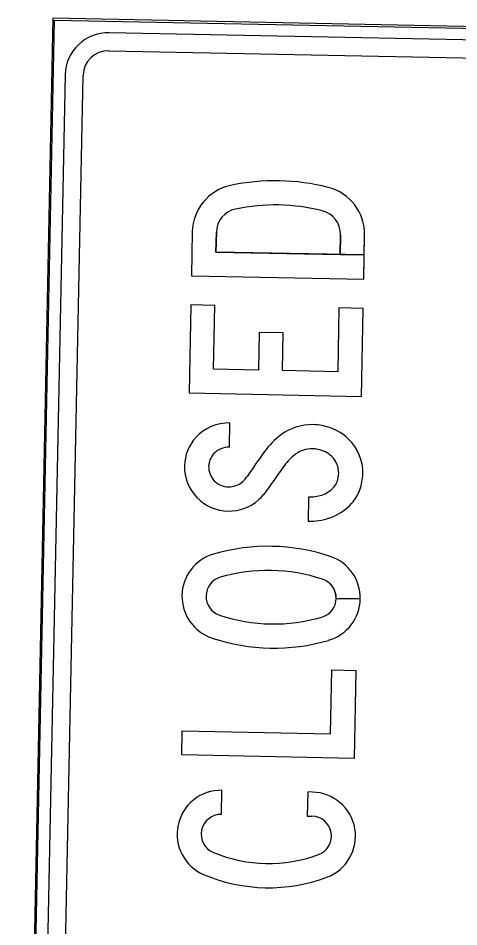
# Model space of a CAD drawing. Extents: x 345549 to 379569, y 127949 to 230467.
# Drawn here: x 360654 to 361258, y 225707 to 226952 of the extents above; entities that cross this region are included whole.
import ezdxf

# ---------------------------------------------------------------- set-up
doc = ezdxf.new("R2010")
doc.units = 0
doc.layers.add('P_MISC_TXT', color=7, linetype='Continuous')

msp = doc.modelspace()

# ---------------------------------------------------------------- linework, layer by layer
at = {"layer": 'P_MISC_TXT'}
for p, q in [((360701.8, 226951.8), (360654.2, 224589.3)), ((360701.8, 226951.8), (360654.2, 224589.3)), ((363064.3, 226904.3), (360701.8, 226951.8)), ((363064.3, 226904.3), (360701.8, 226951.8)), ((360656.8, 224591.7), (360704.2, 226949.3)), ((360704.2, 226949.3), (363061.8, 226901.9)), ((362986.4, 226887.4), (360778.9, 226931.8)), ((360778.4, 226907.2), (362985.9, 226862.8)), ((360718.7, 226874), (360674.3, 224666.5)), ((360698.9, 224666), (360743.3, 226873.5)), ((361095.4, 226628), (361096, 226655.1)), ((361096, 226655.1), (361095.4, 226628)), ((361096, 226655.1), (361095.4, 226628)), ((361129, 226654.5), (361129, 226654.5)), ((361090.1, 226156.7), (361123.1, 226156.1)), ((361123.1, 226156.1), (361090.1, 226156.7)), ((361090.1, 226156.7), (361123.1, 226156.1)), ((361123.1, 226156.1), (361090.1, 226156.7)), ((360932.9, 225861), (360933.5, 225894)), ((360932.9, 225861), (360933.5, 225894)), ((360932.9, 225861), (360933.5, 225894))]:
    msp.add_line(p, q, dxfattribs=at)
for points in [[(360892.8, 226659.2), (360891.6, 226599), (361127.8, 226594.3), (361129, 226654.5)], [(360892.8, 226659.2), (360891.6, 226599), (361127.8, 226594.3), (361128.5, 226627.4), (360925.3, 226631.4), (360925.9, 226658.5)], [(360892.8, 226659.2), (360891.6, 226599), (361127.8, 226594.3), (361128.5, 226627.4), (360925.3, 226631.4), (360925.9, 226658.5)], [(360925.9, 226658.5), (360925.3, 226631.4), (361095.4, 226628)], [(361095.4, 226628), (361128.5, 226627.4), (361129, 226654.5)], [(361095.4, 226628), (361128.5, 226627.4), (361129, 226654.5)], [(360943.8, 226364.1), (360944.5, 226397.1)], [(360943.8, 226364.1), (360944.5, 226397.1)], [(360943.8, 226364.1), (360944.5, 226397.1)], [(361052.3, 226295.7), (361051.6, 226262.6)], [(361052.3, 226295.7), (361051.6, 226262.6)], [(361052.3, 226295.7), (361051.6, 226262.6)], [(361057.6, 225891.5), (361051.1, 225891.7), (361050.4, 225858.6), (361056.9, 225858.5)], [(361057.6, 225891.5), (361051.1, 225891.7), (361050.4, 225858.6), (361056.9, 225858.5)], [(361057.6, 225891.5), (361051.1, 225891.7), (361050.4, 225858.6), (361056.9, 225858.5)]]:
    msp.add_lwpolyline(points, dxfattribs=at)
for points in [[(361092.2, 226467.4), (361016.6, 226468.9), (361017.6, 226520.7), (360984.6, 226521.3), (360983.5, 226469.6), (360922.1, 226470.8), (360923.9, 226558.2), (360890.8, 226558.9), (360888.4, 226438.4), (361124.6, 226433.7), (361127, 226554.1), (361093.9, 226554.8)], [(361092.2, 226467.4), (361016.6, 226468.9), (361017.6, 226520.7), (360984.6, 226521.3), (360983.5, 226469.6), (360922.1, 226470.8), (360923.9, 226558.2), (360890.8, 226558.9), (360888.4, 226438.4), (361124.6, 226433.7), (361127, 226554.1), (361093.9, 226554.8)], [(361092.2, 226467.4), (361016.6, 226468.9), (361017.6, 226520.7), (360984.6, 226521.3), (360983.5, 226469.6), (360922.1, 226470.8), (360923.9, 226558.2), (360890.8, 226558.9), (360888.4, 226438.4), (361124.6, 226433.7), (361127, 226554.1), (361093.9, 226554.8)], [(360878.4, 225942.4), (360879.1, 225975.5), (361082.2, 225971.4), (361084, 226058.8), (361117, 226058.1), (361114.6, 225937.6)], [(360878.4, 225942.4), (360879.1, 225975.5), (361082.2, 225971.4), (361084, 226058.8), (361117, 226058.1), (361114.6, 225937.6)], [(360878.4, 225942.4), (360879.1, 225975.5), (361082.2, 225971.4), (361084, 226058.8), (361117, 226058.1), (361114.6, 225937.6)]]:
    msp.add_lwpolyline(points, close=True, dxfattribs=at)
for radius in [59.1, 34.5]:
    msp.add_arc((360777.7, 226872.8), radius, 88.8472, 178.8472, dxfattribs=at)
for centre, major_axis, start_param, end_param in [((361006.4, 226433.7), (-295.3, 5.9), 4.483594, 4.941184), ((361006.4, 226433.7), (-295.3, 5.9), 4.483594, 4.941184), ((361006.4, 226433.7), (-295.3, 5.9), 4.483594, 4.941184), ((360959, 226657.9), (-66.1, 1.3), 4.941184, 6.283185), ((360959, 226657.9), (-66.1, 1.3), 4.941184, 6.283185), ((360959, 226657.9), (-66.1, 1.3), 4.941184, 6.283185), ((361062.9, 226655.8), (-66.1, 1.3), 3.141593, 4.483594), ((361062.9, 226655.8), (-66.1, 1.3), 3.141593, 4.483594), ((361062.9, 226655.8), (-66.1, 1.3), 3.141593, 4.483594), ((360959, 226657.9), (-33.1, 0.7), 4.941184, 6.283185), ((360959, 226657.9), (-33.1, 0.7), 4.941184, 6.283185), ((360959, 226657.9), (-33.1, 0.7), 4.941184, 6.283185), ((361006.4, 226433.7), (-262.2, 5.3), 4.483594, 4.941184), ((361006.4, 226433.7), (-262.2, 5.3), 4.483594, 4.941184), ((361006.4, 226433.7), (-262.2, 5.3), 4.483594, 4.941184), ((361062.9, 226655.8), (-33.1, 0.7), 3.141593, 4.483594), ((361062.9, 226655.8), (-33.1, 0.7), 3.141593, 4.483594), ((361062.9, 226655.8), (-33.1, 0.7), 3.141593, 4.483594), ((360943.2, 226335.4), (-61.8, 1.2), 4.712389, 5.561989), ((360943.2, 226335.4), (-61.8, 1.2), 4.712389, 5.561989), ((360943.2, 226335.4), (-61.8, 1.2), 4.712389, 5.561989), ((361057, 226322.9), (-72, 1.4), 4.712389, 5.373599), ((361057, 226322.9), (-72, 1.4), 4.712389, 5.373599), ((361057, 226322.9), (-72, 1.4), 4.712389, 5.373599), ((361056.8, 226316.2), (-78.7, 1.6), 4.552917, 4.712389), ((361056.8, 226316.2), (-78.7, 1.6), 4.552917, 4.712389), ((361056.8, 226316.2), (-78.7, 1.6), 4.552917, 4.712389), ((361058.4, 226324.5), (-70.2, 1.4), 3.967076, 4.552917), ((361058.4, 226324.5), (-70.2, 1.4), 3.967076, 4.552917), ((361058.4, 226324.5), (-70.2, 1.4), 3.967076, 4.552917), ((361074.8, 226299), (-101.7, 2), 5.373599, 5.679143), ((361074.8, 226299), (-101.7, 2), 5.373599, 5.679143), ((361074.8, 226299), (-101.7, 2), 5.373599, 5.679143), ((360941, 226337.4), (-58.8, 1.2), 5.561989, 6.283185), ((360941, 226337.4), (-58.8, 1.2), 5.561989, 6.283185), ((360941, 226337.4), (-58.8, 1.2), 5.561989, 6.283185), ((361062.7, 226329.1), (-63.9, 1.3), 3.141593, 3.967076), ((361062.7, 226329.1), (-63.9, 1.3), 3.141593, 3.967076), ((361062.7, 226329.1), (-63.9, 1.3), 3.141593, 3.967076), ((360941, 226337.4), (-25.7, 0.5), 5.561989, 6.283185), ((360941, 226337.4), (-25.7, 0.5), 5.561989, 6.283185), ((360941, 226337.4), (-25.7, 0.5), 5.561989, 6.283185), ((360943.2, 226335.4), (-28.7, 0.6), 4.712389, 5.561989), ((360943.2, 226335.4), (-28.7, 0.6), 4.712389, 5.561989), ((360943.2, 226335.4), (-28.7, 0.6), 4.712389, 5.561989), ((362120.5, 225545.9), (-1390.2, 28), 5.679143, 5.709053), ((362120.5, 225545.9), (-1390.2, 28), 5.679143, 5.709053), ((362120.5, 225545.9), (-1390.2, 28), 5.679143, 5.709053), ((361074.8, 226299), (-68.6, 1.4), 5.373599, 5.679143), ((361074.8, 226299), (-68.6, 1.4), 5.373599, 5.679143), ((361074.8, 226299), (-68.6, 1.4), 5.373599, 5.679143), ((361057, 226322.9), (-38.9, 0.8), 4.712389, 5.373599), ((361057, 226322.9), (-38.9, 0.8), 4.712389, 5.373599), ((361057, 226322.9), (-38.9, 0.8), 4.712389, 5.373599), ((361056.8, 226316.2), (-45.6, 0.9), 4.552917, 4.712389), ((361056.8, 226316.2), (-45.6, 0.9), 4.552917, 4.712389), ((361056.8, 226316.2), (-45.6, 0.9), 4.552917, 4.712389), ((361058.4, 226324.5), (-37.1, 0.7), 3.967076, 4.552917), ((361058.4, 226324.5), (-37.1, 0.7), 3.967076, 4.552917), ((361058.4, 226324.5), (-37.1, 0.7), 3.967076, 4.552917), ((361062.7, 226329.1), (-30.8, 0.6), 3.141593, 3.967076), ((361062.7, 226329.1), (-30.8, 0.6), 3.141593, 3.967076), ((361062.7, 226329.1), (-30.8, 0.6), 3.141593, 3.967076), ((360943.1, 226337.3), (-60.9, 1.2), 6.283184, 7.853982), ((360943.1, 226337.3), (-60.9, 1.2), 6.283184, 7.853982), ((360943.1, 226337.3), (-60.9, 1.2), 6.283184, 7.853982), ((360943.1, 226337.3), (-27.8, 0.6), 6.283183, 7.853981), ((360943.1, 226337.3), (-27.8, 0.6), 6.283183, 7.853981), ((360943.1, 226337.3), (-27.8, 0.6), 6.283183, 7.853981), ((362120.5, 225545.9), (-1357.1, 27.3), 5.679143, 5.709053), ((362120.5, 225545.9), (-1357.1, 27.3), 5.679143, 5.709053), ((362120.5, 225545.9), (-1357.1, 27.3), 5.679143, 5.709053), ((361057.5, 226329.2), (-36, 0.7), 2.811358, 3.141593), ((361057.5, 226329.2), (-36, 0.7), 2.811358, 3.141593), ((361057.5, 226329.2), (-36, 0.7), 2.811358, 3.141593), ((361057.5, 226329.2), (-69.1, 1.4), 2.811358, 3.141593), ((361057.5, 226329.2), (-69.1, 1.4), 2.811358, 3.141593), ((361057.5, 226329.2), (-69.1, 1.4), 2.811358, 3.141593), ((360943.1, 226337.5), (-27.9, 0.6), 1.570796, 2.321595), ((360943.1, 226337.5), (-27.9, 0.6), 1.570796, 2.321595), ((360943.1, 226337.5), (-27.9, 0.6), 1.570796, 2.321595), ((360933.9, 226347.7), (-41.6, 0.8), 2.321595, 2.56746), ((360933.9, 226347.7), (-41.6, 0.8), 2.321595, 2.56746), ((360933.9, 226347.7), (-41.6, 0.8), 2.321595, 2.56746), ((361069.4, 226324.8), (-23.4, 0.5), 2.431476, 2.811358), ((361069.4, 226324.8), (-23.4, 0.5), 2.431476, 2.811358), ((361069.4, 226324.8), (-23.4, 0.5), 2.431476, 2.811358), ((360933.9, 226347.7), (-74.7, 1.5), 2.321595, 2.56746), ((360933.9, 226347.7), (-74.7, 1.5), 2.321595, 2.56746), ((360933.9, 226347.7), (-74.7, 1.5), 2.321595, 2.56746), ((361058.3, 226334.7), (-38.2, 0.8), 1.909925, 2.431476), ((361058.3, 226334.7), (-38.2, 0.8), 1.909925, 2.431476), ((361058.3, 226334.7), (-38.2, 0.8), 1.909925, 2.431476), ((361069.4, 226324.8), (-56.4, 1.1), 2.431476, 2.811358), ((361069.4, 226324.8), (-56.4, 1.1), 2.431476, 2.811358), ((361069.4, 226324.8), (-56.4, 1.1), 2.431476, 2.811358), ((360943.1, 226337.5), (-61, 1.2), 1.570796, 2.321595), ((360943.1, 226337.5), (-61, 1.2), 1.570796, 2.321595), ((360943.1, 226337.5), (-61, 1.2), 1.570796, 2.321595), ((361053.4, 226349.8), (-54, 1.1), 1.570816, 1.909918), ((361053.4, 226349.8), (-54, 1.1), 1.570816, 1.909918), ((361053.4, 226349.8), (-54, 1.1), 1.570816, 1.909918), ((361058.3, 226334.7), (-71.3, 1.4), 1.909925, 2.431476), ((361058.3, 226334.7), (-71.3, 1.4), 1.909925, 2.431476), ((361058.3, 226334.7), (-71.3, 1.4), 1.909925, 2.431476), ((361053.4, 226349.8), (-87.1, 1.8), 1.570808, 1.909921), ((361053.4, 226349.8), (-87.1, 1.8), 1.570808, 1.909921), ((361053.4, 226349.8), (-87.1, 1.8), 1.570808, 1.909921), ((360996.9, 225959.8), (-268.4, 5.4), 4.409954, 5.014824), ((360996.9, 225959.8), (-268.4, 5.4), 4.409954, 5.014824), ((360996.9, 225959.8), (-268.4, 5.4), 4.409954, 5.014824), ((360938.9, 226159.8), (-60.2, 1.2), 5.014824, 7.551546), ((360938.9, 226159.8), (-60.2, 1.2), 5.014824, 7.551546), ((360938.9, 226159.8), (-60.2, 1.2), 5.014824, 7.551546), ((361062.9, 226157.3), (-60.2, 1.2), 1.873232, 4.409954), ((361062.9, 226157.3), (-60.2, 1.2), 3.141789, 4.409954), ((361062.9, 226157.3), (-60.2, 1.2), 3.141789, 4.409954), ((360996.9, 225959.8), (-235.3, 4.7), 4.409954, 5.014824), ((360996.9, 225959.8), (-235.3, 4.7), 4.409954, 5.014824), ((360996.9, 225959.8), (-235.3, 4.7), 4.409954, 5.014824), ((360938.9, 226159.8), (-27.2, 0.5), 5.014824, 7.551546), ((360938.9, 226159.8), (-27.2, 0.5), 5.014824, 7.551546), ((360938.9, 226159.8), (-27.2, 0.5), 5.014824, 7.551546), ((361062.9, 226157.3), (-27.2, 0.5), 1.873232, 4.409954), ((361062.9, 226157.3), (-27.2, 0.5), 3.142027, 4.409954), ((361062.9, 226157.3), (-27.2, 0.5), 3.142027, 4.409954), ((361062.9, 226157.3), (-27.2, 0.5), 1.873232, 3.141593), ((361062.9, 226157.3), (-27.2, 0.5), 1.873232, 3.141593), ((361062.9, 226157.3), (-60.2, 1.2), 1.873232, 3.141593), ((361062.9, 226157.3), (-60.2, 1.2), 1.873232, 3.141593), ((361004.9, 226357.2), (-235.3, 4.7), 1.268361, 1.873232), ((361004.9, 226357.2), (-235.3, 4.7), 1.268361, 1.873232), ((361004.9, 226357.2), (-235.3, 4.7), 1.268361, 1.873232), ((361004.9, 226357.2), (-268.4, 5.4), 1.268361, 1.873232), ((361004.9, 226357.2), (-268.4, 5.4), 1.268361, 1.873232), ((361004.9, 226357.2), (-268.4, 5.4), 1.268361, 1.873232), ((360932.3, 225833.8), (-60.2, 1.2), 4.712389, 7.477539), ((360932.3, 225833.8), (-60.2, 1.2), 4.712389, 7.477539), ((360932.3, 225833.8), (-60.2, 1.2), 4.712389, 7.477539), ((361056.3, 225831.3), (-60.2, 1.2), 1.947239, 4.712389), ((361056.3, 225831.3), (-60.2, 1.2), 1.947239, 4.712389), ((361056.3, 225831.3), (-60.2, 1.2), 1.947239, 4.712389), ((360932.3, 225833.8), (-27.2, 0.5), 4.712389, 7.477539), ((360932.3, 225833.8), (-27.2, 0.5), 4.712389, 7.477539), ((360932.3, 225833.8), (-27.2, 0.5), 4.712389, 7.477539), ((361056.3, 225831.3), (-27.2, 0.5), 1.947239, 4.712389), ((361056.3, 225831.3), (-27.2, 0.5), 1.947239, 4.712389), ((361056.3, 225831.3), (-27.2, 0.5), 1.947239, 4.712389), ((360997.5, 225989.4), (-195.8, 3.9), 1.194353, 1.947239), ((360997.5, 225989.4), (-195.8, 3.9), 1.194353, 1.947239), ((360997.5, 225989.4), (-195.8, 3.9), 1.194353, 1.947239), ((360997.5, 225989.4), (-228.9, 4.6), 1.194353, 1.947239), ((360997.5, 225989.4), (-228.9, 4.6), 1.194353, 1.947239), ((360997.5, 225989.4), (-228.9, 4.6), 1.194353, 1.947239)]:
    msp.add_ellipse(centre, major_axis=major_axis, ratio=0.999993, start_param=start_param, end_param=end_param, dxfattribs=at)

doc.saveas('drawing.dxf')
